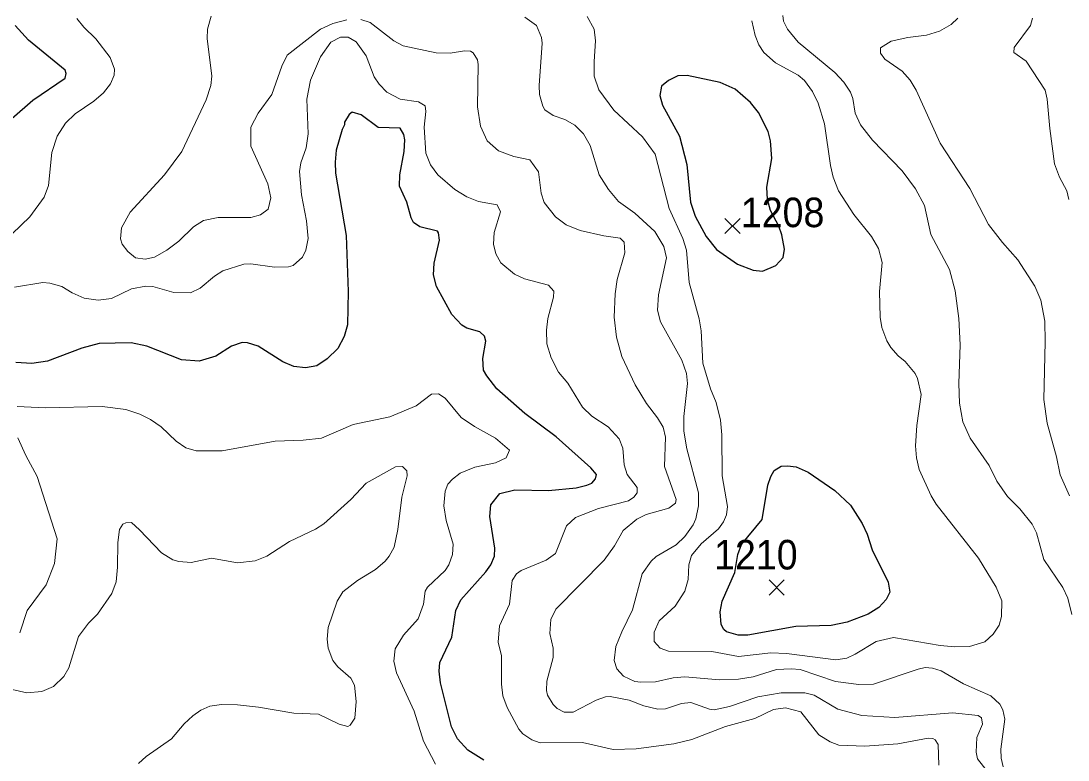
# Model space of a CAD drawing. Extents: x 265 to 291.4, y 7731.5 to 7759.6.
# Drawn here: x 279.567 to 282.401, y 7737.017 to 7739.018 of the extents above; entities that cross this region are included whole.
import ezdxf
from ezdxf.enums import TextEntityAlignment as Align

# ---------------------------------------------------------------- set-up
doc = ezdxf.new("R2010")
doc.units = 0
doc.header["$LTSCALE"] = 0.032
for name, color, linetype, lineweight in [('1', 7, 'Continuous', 25), ('2', 7, 'Continuous', 13), ('21', 7, 'Continuous', 25), ('61', 7, 'Continuous', 13)]:
    doc.layers.add(name, color=color, linetype=linetype, lineweight=lineweight)

msp = doc.modelspace()

# ---------------------------------------------------------------- linework, layer by layer
at = {"layer": '1'}
for points in [[(279.5421, 7738.7535), (279.5994, 7738.8036), (279.6869, 7738.8625), (279.6893, 7738.8753), (279.6869, 7738.884), (279.5875, 7738.9659), (279.5517, 7739.0049)], [(280.8197, 7737.017), (280.7767, 7737.044), (280.7481, 7737.0751), (280.7322, 7737.1069), (280.7027, 7737.2262), (280.6988, 7737.258), (280.7003, 7737.2811), (280.733, 7737.3503), (280.7441, 7737.4219), (280.7576, 7737.4506), (280.8252, 7737.5269), (280.8388, 7737.546), (280.8483, 7737.5691), (280.8491, 7737.5906), (280.8364, 7737.6765), (280.8388, 7737.7083), (280.8634, 7737.7385), (280.904, 7737.7488), (280.9947, 7737.7464), (281.0695, 7737.7544), (281.0981, 7737.7608), (281.1116, 7737.7671), (281.122, 7737.7783), (281.1243, 7737.7902), (281.1092, 7737.8085), (281.0154, 7737.892), (280.931, 7737.9549), (280.8547, 7738.0217), (280.8276, 7738.0567), (280.8189, 7738.0726), (280.8173, 7738.1044), (280.8252, 7738.1506), (280.8213, 7738.1649), (280.8093, 7738.176), (280.7736, 7738.1863), (280.76, 7738.1943), (280.733, 7738.223), (280.6916, 7738.2985), (280.6837, 7738.3304), (280.6852, 7738.3622), (280.6996, 7738.4242), (280.6972, 7738.4441), (280.694, 7738.4489), (280.6463, 7738.4608), (280.6296, 7738.4719), (280.6232, 7738.4847), (280.6113, 7738.5276), (280.5914, 7738.5706), (280.5922, 7738.6008), (280.6041, 7738.6645), (280.6057, 7738.6963), (280.6033, 7738.7106), (280.593, 7738.7273), (280.5341, 7738.7289), (280.488, 7738.7631), (280.4633, 7738.771), (280.4554, 7738.7647), (280.4426, 7738.744), (280.4426, 7738.7368), (280.4362, 7738.7241)], [(280.4362, 7738.7241), (280.4203, 7738.6676), (280.4172, 7738.6358), (280.4187, 7738.6056), (280.4474, 7738.437), (280.453, 7738.2858), (280.4506, 7738.1951)], [(280.4506, 7738.1951), (280.4418, 7738.1633), (280.4243, 7738.1315), (280.3957, 7738.1028), (280.3679, 7738.0845), (280.3376, 7738.079), (280.3058, 7738.0821), (280.2756, 7738.0949), (280.2088, 7738.1378), (280.1801, 7738.1466), (280.1658, 7738.1474), (280.1372, 7738.137), (280.0942, 7738.1108), (280.0497, 7738.0965), (280.0019, 7738.1004), (279.9081, 7738.137), (279.8651, 7738.1466), (279.7792, 7738.145), (279.7315, 7738.1323), (279.6392, 7738.0965), (279.5962, 7738.0901), (279.5533, 7738.0933)]]:
    msp.add_lwpolyline(points, dxfattribs=at)
for points in [[(281.5953, 7738.6931), (281.5889, 7738.7186), (281.5634, 7738.7695), (281.5412, 7738.7973), (281.4998, 7738.8331), (281.4593, 7738.8506), (281.3702, 7738.8697), (281.3447, 7738.8689), (281.3193, 7738.8561), (281.301, 7738.841), (281.2962, 7738.8156), (281.3033, 7738.7901), (281.3495, 7738.7058), (281.3694, 7738.6295), (281.3789, 7738.5276), (281.3916, 7738.4895), (281.4218, 7738.4338), (281.4497, 7738.3987), (281.5062, 7738.359), (281.5484, 7738.3431), (281.5738, 7738.3407), (281.6104, 7738.3558), (281.6295, 7738.3773), (281.6335, 7738.4004), (281.6263, 7738.4385), (281.618, 7738.4624), (281.5955, 7738.5043), (281.5875, 7738.5348), (281.5855, 7738.568), (281.5992, 7738.6454)], [(281.6413, 7737.814), (281.6652, 7737.8107), (281.6979, 7737.7966), (281.7695, 7737.7464), (281.8116, 7737.7067), (281.8435, 7737.6574), (281.857, 7737.6287), (281.8705, 7737.5858), (281.9143, 7737.4983), (281.9182, 7737.472), (281.9087, 7737.4521), (281.8888, 7737.4298), (281.8602, 7737.4123), (281.8029, 7737.3901), (281.76, 7737.3813), (281.6645, 7737.3789), (281.534, 7737.3551), (281.5078, 7737.3551), (281.4768, 7737.3646), (281.4688, 7737.3702), (281.4616, 7737.3837), (281.4592, 7737.4187), (281.4648, 7737.4474), (281.499, 7737.5253), (281.5075, 7737.5733), (281.5175, 7737.6006), (281.573, 7737.6685), (281.5881, 7737.7608), (281.5961, 7737.7847), (281.6056, 7737.8005), (281.6247, 7737.8125)]]:
    msp.add_lwpolyline(points, close=True, dxfattribs=at)
at = {"layer": '2'}
for points in [[(279.4944, 7738.3956), (279.5915, 7738.4879), (279.6296, 7738.5404), (279.6416, 7738.5722), (279.6503, 7738.6613), (279.6654, 7738.7058), (279.6877, 7738.7408), (279.714, 7738.7663), (279.7641, 7738.8005), (279.7903, 7738.8235), (279.8094, 7738.8474), (279.8198, 7738.8705), (279.8206, 7738.8872), (279.8086, 7738.919), (279.7696, 7738.9691), (279.737, 7739.0009), (279.7187, 7739.024)], [(280.0823, 7739.0304), (280.0719, 7738.9954), (280.0711, 7738.9699), (280.0839, 7738.8681), (280.0807, 7738.8426), (280.0688, 7738.8045), (280.0027, 7738.6645), (279.9558, 7738.6008), (279.8627, 7738.4998), (279.8397, 7738.4576), (279.8365, 7738.4282), (279.8412, 7738.4139), (279.8563, 7738.394), (279.877, 7738.3765), (279.9033, 7738.3733), (279.9288, 7738.3781), (279.9622, 7738.3972), (279.994, 7738.4218), (280.0345, 7738.4608), (280.0608, 7738.4775), (280.1006, 7738.4855), (280.1897, 7738.4855), (280.2151, 7738.4926), (280.2358, 7738.5085), (280.243, 7738.5388), (280.235, 7738.577), (280.1889, 7738.6788), (280.1889, 7738.7297), (280.2095, 7738.7679), (280.2461, 7738.8188), (280.2732, 7738.8952), (280.2875, 7738.9246), (280.3774, 7738.9954), (280.4108, 7739.0105), (280.449, 7739.0208)], [(280.4872, 7739.0216), (280.5126, 7739.0137), (280.5763, 7738.9635), (280.6017, 7738.95), (280.6908, 7738.9317), (280.729, 7738.9301), (280.7672, 7738.9365), (280.7839, 7738.9357), (280.7911, 7738.9317), (280.8022, 7738.9127), (280.8046, 7738.8999), (280.803, 7738.7854), (280.8109, 7738.7329), (280.8292, 7738.6931), (280.8595, 7738.666), (280.9008, 7738.6509), (280.9446, 7738.6414), (280.9677, 7738.6096), (280.9748, 7738.5515), (280.9828, 7738.526), (281.0138, 7738.4879), (281.0424, 7738.4656), (281.0806, 7738.4505), (281.1443, 7738.4361), (281.1888, 7738.4298), (281.1999, 7738.4187), (281.2015, 7738.39), (281.1808, 7738.3176), (281.1753, 7738.2794), (281.1721, 7738.2158), (281.1784, 7738.1617), (281.1928, 7738.1092), (281.2294, 7738.0328), (281.2604, 7737.9819), (281.2898, 7737.9438), (281.3049, 7737.9183), (281.3113, 7737.8912), (281.3089, 7737.8117), (281.3399, 7737.7226), (281.3383, 7737.7123), (281.3208, 7737.6987), (281.2588, 7737.682), (281.2334, 7737.6693), (281.1967, 7737.6383), (281.1737, 7737.5969), (281.1458, 7737.5587), (281.0146, 7737.4259), (281.0011, 7737.398), (280.9987, 7737.3599), (281.0074, 7737.3201), (281.0074, 7737.2946), (280.9907, 7737.231), (280.9891, 7737.2055), (280.9923, 7737.1928), (281.0074, 7737.1674), (281.0186, 7737.157), (281.0376, 7737.1467), (281.0615, 7737.1467), (281.1236, 7737.1793), (281.149, 7737.1888)], [(280.9852, 7738.7774), (280.9796, 7738.787), (280.9708, 7738.8188), (280.9692, 7738.8426), (280.978, 7738.9572), (280.9756, 7738.9731), (280.9621, 7739.0049), (280.9311, 7739.028)], [(281.0997, 7739.0296), (281.1188, 7738.9954), (281.122, 7738.9636), (281.118, 7738.9079), (281.1188, 7738.8681), (281.1307, 7738.8315), (281.1713, 7738.7758), (281.2492, 7738.7042), (281.2835, 7738.6573), (281.3216, 7738.5101), (281.3582, 7738.429), (281.3686, 7738.3972), (281.3757, 7738.3097), (281.4028, 7738.211), (281.4083, 7738.1792), (281.4123, 7738.0917), (281.433, 7738.0217), (281.4489, 7737.9851), (281.4601, 7737.9374), (281.464, 7737.8976), (281.4648, 7737.7862), (281.4791, 7737.7035), (281.4768, 7737.6812), (281.468, 7737.6621), (281.4545, 7737.6431), (281.4075, 7737.6025), (281.3813, 7737.5707), (281.3749, 7737.546), (281.3725, 7737.5062), (281.3638, 7737.4744), (281.3375, 7737.4338), (281.2946, 7737.3941), (281.2803, 7737.363), (281.2811, 7737.3384), (281.297, 7737.3201), (281.3193, 7737.3121), (281.437, 7737.3113), (281.5086, 7737.2978), (281.5961, 7737.3073), (281.639, 7737.3058), (281.7727, 7737.2883), (281.8021, 7737.293), (281.8244, 7737.3034), (281.8817, 7737.3384), (281.9286, 7737.3487), (282.0543, 7737.3272), (282.0941, 7737.3233), (282.1338, 7737.3249), (282.1752, 7737.3368), (282.1983, 7737.3583), (282.2142, 7737.3821), (282.2205, 7737.406), (282.2213, 7737.4482), (282.2062, 7737.4856), (282.1585, 7737.5635), (282.0439, 7737.7099)], [(281.5776, 7738.9318), (281.5643, 7738.9531), (281.5539, 7738.9779), (281.5452, 7739.0177)], [(281.6287, 7739.032), (281.6303, 7739.0169), (281.6414, 7738.9954), (281.6708, 7738.9604), (281.7695, 7738.8784), (281.7942, 7738.8522), (281.8117, 7738.8251), (281.818, 7738.8076), (281.8244, 7738.7679), (281.8387, 7738.7361), (281.8713, 7738.6947), (281.9517, 7738.612), (281.9883, 7738.5634), (282.0121, 7738.5181), (282.0296, 7738.4401), (282.0797, 7738.3447), (282.0956, 7738.2874), (282.1052, 7738.2126), (282.1084, 7738.141), (282.1052, 7738.036), (282.1068, 7737.9835), (282.1163, 7737.9326), (282.1354, 7737.8881), (282.1871, 7737.8149), (282.2078, 7737.7719), (282.2372, 7737.7306), (282.2699, 7737.6972), (282.3033, 7737.6558), (282.3152, 7737.6319), (282.3351, 7737.5603), (282.3868, 7737.484), (282.4003, 7737.4553), (282.4107, 7737.4108)], [(282.4051, 7737.7322), (282.3796, 7737.7894), (282.3693, 7737.8379), (282.3438, 7737.9294), (282.3351, 7737.9931), (282.3391, 7738.149), (282.3375, 7738.2047), (282.3271, 7738.2619), (282.3104, 7738.3001), (282.2651, 7738.3709), (282.2229, 7738.4179), (282.1855, 7738.4664), (282.1346, 7738.5642), (282.0543, 7738.6867), (281.9898, 7738.8299), (281.9739, 7738.857), (281.9517, 7738.8816), (281.9047, 7738.9142), (281.8936, 7738.9302), (281.8936, 7738.9453), (281.9222, 7738.9628), (281.9668, 7738.9731), (282.0177, 7738.9795), (282.0527, 7738.9898), (282.0845, 7739.0081), (282.1028, 7739.0248)], [(282.3041, 7739.0256), (282.2993, 7739.0057), (282.2547, 7738.946), (282.2539, 7738.9325), (282.2874, 7738.9087), (282.3391, 7738.8299), (282.3446, 7738.8061), (282.351, 7738.7265), (282.3637, 7738.631), (282.378, 7738.5945), (282.3971, 7738.5579), (282.4027, 7738.534)], [(281.3336, 7737.0615), (281.2318, 7737.0472), (281.1697, 7737.0456), (281.087, 7737.0647), (280.9724, 7737.0639), (280.9501, 7737.0719), (280.9255, 7737.0886), (280.9144, 7737.1005), (280.8825, 7737.1594), (280.8714, 7737.1912), (280.8674, 7737.223), (280.8674, 7737.2994), (280.8587, 7737.336), (280.8618, 7737.3805), (280.8889, 7737.4394), (280.8968, 7737.5031), (280.908, 7737.5213), (280.9207, 7737.5301), (280.9883, 7737.5587), (281.0138, 7737.5762), (281.0432, 7737.651), (281.0679, 7737.6733), (281.1299, 7737.6979), (281.2111, 7737.7186), (281.2254, 7737.729), (281.2349, 7737.7409), (281.2349, 7737.7552), (281.2079, 7737.7902), (281.1999, 7737.8165), (281.1959, 7737.861), (281.1864, 7737.8865), (281.1562, 7737.9191), (281.1116, 7737.9477), (281.087, 7737.9724), (281.0472, 7738.0376), (281.0217, 7738.067), (281.0019, 7738.106), (280.9907, 7738.1442), (280.9891, 7738.1808), (280.9931, 7738.2126), (281.0082, 7738.2699), (281.009, 7738.2866), (280.9947, 7738.3025), (280.9295, 7738.32), (280.9024, 7738.3327), (280.8658, 7738.363), (280.8523, 7738.3876), (280.8459, 7738.4131), (280.8475, 7738.4449), (280.865, 7738.5006), (280.8563, 7738.5197), (280.8054, 7738.5292), (280.7736, 7738.5419), (280.7409, 7738.5618), (280.6956, 7738.6008), (280.6757, 7738.6279), (280.663, 7738.6597), (280.6582, 7738.7297), (280.663, 7738.7726), (280.6606, 7738.7877), (280.6431, 7738.7989), (280.5938, 7738.806), (280.5572, 7738.8251), (280.5365, 7738.8466), (280.523, 7738.8665), (280.5015, 7738.923), (280.4744, 7738.9612), (280.453, 7738.9739), (280.4315, 7738.9739), (280.406, 7738.9604), (280.3782, 7738.9206), (280.3511, 7738.857), (280.3408, 7738.8061), (280.3448, 7738.7122), (280.3392, 7738.674), (280.3249, 7738.6334), (280.3209, 7738.6104), (280.3265, 7738.5467), (280.34, 7738.4767), (280.3448, 7738.429), (280.3384, 7738.3972), (280.3289, 7738.3781), (280.3042, 7738.3558), (280.2915, 7738.3518), (280.2533, 7738.351), (280.1897, 7738.3606), (280.1706, 7738.3598), (280.1133, 7738.3415), (280.091, 7738.3272), (280.052, 7738.2945), (280.0258, 7738.2818), (279.9813, 7738.2826), (279.924, 7738.2985), (279.9049, 7738.3001), (279.8667, 7738.293)], [(282.0034, 7738.0066), (281.993, 7738.0503), (281.9867, 7738.0631), (281.9604, 7738.0957), (281.9413, 7738.1116), (281.9214, 7738.1339), (281.9103, 7738.1522), (281.8968, 7738.188), (281.892, 7738.2158), (281.8904, 7738.2858), (281.8976, 7738.3638), (281.888, 7738.4019), (281.8689, 7738.4338), (281.8212, 7738.4942), (281.7798, 7738.5579), (281.7655, 7738.5945), (281.7576, 7738.6263), (281.7417, 7738.7392), (281.7242, 7738.7949), (281.709, 7738.8267), (281.6876, 7738.8562), (281.6701, 7738.8713), (281.6088, 7738.9047), (281.5776, 7738.9318)], [(281.1323, 7738.6008), (281.1077, 7738.6804), (281.0894, 7738.7122), (281.0663, 7738.736), (281.0393, 7738.7512), (281.0074, 7738.7615), (280.9852, 7738.7774)], [(282.2253, 7736.9987), (282.2197, 7737.0226), (282.2189, 7737.0464), (282.2293, 7737.1276), (282.2245, 7737.153), (282.2158, 7737.1689), (282.1919, 7737.1912), (282.1179, 7737.2238), (282.0575, 7737.2588), (282.0336, 7737.266), (282.0145, 7737.2676), (281.9954, 7737.2636), (281.8745, 7737.2222), (281.8347, 7737.2214), (281.7711, 7737.2302), (281.6756, 7737.262), (281.6518, 7737.2644), (281.612, 7737.262), (281.5484, 7737.2421), (281.5086, 7737.2358), (281.4577, 7737.2342), (281.3638, 7737.2421), (281.332, 7737.2397), (281.2843, 7737.2294), (281.2445, 7737.2278), (281.2286, 7737.2302), (281.1975, 7737.2445), (281.18, 7737.2644), (281.1729, 7737.2867), (281.1769, 7737.3249), (281.1928, 7737.3646), (281.2222, 7737.4235), (281.2485, 7737.5213), (281.2723, 7737.5556), (281.2859, 7737.5683), (281.3399, 7737.6001), (281.3638, 7737.6224), (281.3861, 7737.6542), (281.3932, 7737.6701), (281.4004, 7737.7051), (281.4004, 7737.7401), (281.3694, 7737.8594), (281.3614, 7737.9072), (281.3614, 7737.9469), (281.371, 7738.036), (281.3678, 7738.0631), (281.3558, 7738.0997), (281.2978, 7738.2031), (281.2898, 7738.2349), (281.2922, 7738.2763), (281.3137, 7738.3765), (281.3073, 7738.4075), (281.2827, 7738.4481), (281.2286, 7738.4974), (281.184, 7738.5292), (281.157, 7738.561), (281.1323, 7738.6008)], [(279.6456, 7738.3081), (279.6265, 7738.3097), (279.5501, 7738.2969)], [(279.8667, 7738.293), (279.8126, 7738.2667), (279.776, 7738.2619), (279.7378, 7738.2675), (279.706, 7738.2818), (279.6774, 7738.2993), (279.6456, 7738.3081)], [(279.5565, 7737.974), (279.6328, 7737.9708), (279.7872, 7737.974), (279.8508, 7737.966), (279.889, 7737.9533), (279.9176, 7737.939), (279.9463, 7737.9191), (279.9868, 7737.8801), (280.0131, 7737.8626), (280.0417, 7737.8546), (280.1117, 7737.8546), (280.2549, 7737.8801), (280.3313, 7737.8833), (280.3806, 7737.8888), (280.4665, 7737.9254), (280.5651, 7737.9461), (280.6367, 7737.9756), (280.6781, 7738.0074), (280.6972, 7738.0082), (280.7147, 7737.997), (280.7584, 7737.9445), (280.7942, 7737.9199), (280.8515, 7737.8888), (280.8889, 7737.8562), (280.8801, 7737.8356), (280.8515, 7737.822), (280.7958, 7737.8101), (280.7561, 7737.7934), (280.7346, 7737.7775), (280.7226, 7737.764), (280.7147, 7737.7449), (280.7115, 7737.7051), (280.7179, 7737.6653), (280.737, 7737.6017), (280.7354, 7737.5738), (280.725, 7737.546), (280.7147, 7737.5301), (280.6677, 7737.4848), (280.6614, 7737.4744), (280.6566, 7737.4394), (280.6423, 7737.3996), (280.6025, 7737.3551), (280.5802, 7737.3185), (280.5763, 7737.2851), (280.5834, 7737.2533), (280.6312, 7737.1499), (280.6566, 7737.0687), (280.6892, 7737.0059)], [(282.0439, 7737.7099), (282.0304, 7737.7322), (281.9978, 7737.8037), (281.9906, 7737.8356), (281.9875, 7737.8674), (281.9914, 7737.9231), (282.0034, 7738.0066)], [(279.5644, 7737.3615), (279.5843, 7737.4219), (279.6352, 7737.4919), (279.6583, 7737.5492), (279.6654, 7737.616), (279.6113, 7737.7847), (279.5803, 7737.8419), (279.5588, 7737.8897)], [(279.885, 7737.0082), (279.9057, 7737.0265), (279.9749, 7737.0743), (280.0091, 7737.1156), (280.0322, 7737.1371), (280.0544, 7737.1522), (280.0783, 7737.1634), (280.1101, 7737.1673), (280.1531, 7737.1665), (280.2104, 7737.1602), (280.3058, 7737.1443), (280.3726, 7737.1411), (280.4283, 7737.114), (280.4522, 7737.1085), (280.4585, 7737.1117), (280.4705, 7737.1308), (280.4744, 7737.1753), (280.4697, 7737.2199), (280.4601, 7737.239), (280.4251, 7737.2692), (280.4108, 7737.2867), (280.3989, 7737.3201), (280.3957, 7737.344), (280.3989, 7737.3758), (280.4227, 7737.4474), (280.4386, 7737.4728), (280.4776, 7737.503), (280.5262, 7737.5333), (280.5524, 7737.5555), (280.5636, 7737.5691), (280.5771, 7737.5937), (280.5874, 7737.6415), (280.5977, 7737.729), (280.6121, 7737.7862), (280.6113, 7737.7998), (280.5993, 7737.8117), (280.5811, 7737.8109), (280.5015, 7737.7663), (280.4601, 7737.7226), (280.387, 7737.6566), (280.3647, 7737.6422), (280.2939, 7737.6088), (280.2326, 7737.5691), (280.2008, 7737.5563), (280.1531, 7737.5508), (280.0831, 7737.5635), (280.0274, 7737.5516), (279.994, 7737.5547), (279.9781, 7737.5595), (279.9478, 7737.5778), (279.8882, 7737.6407), (279.8659, 7737.6598), (279.8508, 7737.6597), (279.8428, 7737.6558), (279.8341, 7737.6415), (279.8293, 7737.6065), (279.8285, 7737.5396), (279.8245, 7737.4999), (279.8134, 7737.4681), (279.7744, 7737.4124), (279.7498, 7737.3877), (279.7227, 7737.3519), (279.6965, 7737.2668), (279.6829, 7737.2437), (279.6551, 7737.2159), (279.6233, 7737.2031), (279.5835, 7737.1992), (279.4944, 7737.2191)], [(281.149, 7737.1888), (281.1618, 7737.1896), (281.2127, 7737.1793), (281.2524, 7737.1642), (281.2906, 7737.1546), (281.3113, 7737.1562), (281.3543, 7737.1705)], [(281.3543, 7737.1705), (281.3797, 7737.1729), (281.4306, 7737.1546), (281.4434, 7737.153), (281.4847, 7737.1618), (281.5611, 7737.188), (281.6247, 7737.1992), (281.6884, 7737.1992), (281.7138, 7737.1928), (281.7775, 7737.1554), (281.8427, 7737.1379), (281.9318, 7737.1323), (282.0877, 7737.1451), (282.1577, 7737.1379), (282.1665, 7737.1315), (282.1696, 7737.1141), (282.1537, 7737.0783), (282.1521, 7737.0385), (282.1561, 7737.021), (282.1816, 7736.9876)], [(281.6772, 7737.1475), (281.6359, 7737.1586), (281.604, 7737.1538), (281.5531, 7737.13), (281.4736, 7737.1077), (281.3829, 7737.0727), (281.3336, 7737.0615)], [(282.0511, 7737.0035), (282.0495, 7737.0592), (282.0415, 7737.0719), (282.0352, 7737.0759), (282.0225, 7737.0767), (281.9397, 7737.0608), (281.8506, 7737.0544), (281.7806, 7737.0576), (281.7568, 7737.0663), (281.7266, 7737.0854), (281.6772, 7737.1475)]]:
    msp.add_lwpolyline(points, dxfattribs=at)
at = {"layer": '21'}
for p, q in [((281.4719, 7738.4832), (281.5131, 7738.442)), ((281.5131, 7738.4832), (281.4719, 7738.442)), ((281.5917, 7737.5051), (281.6329, 7737.4639)), ((281.6329, 7737.5051), (281.5917, 7737.4639))]:
    msp.add_line(p, q, dxfattribs=at)

# ---------------------------------------------------------------- texts
at = {"layer": '61', "width": 0.95}
for s, p in [('1208', (281.6283, 7738.4595)), ('1210', (281.5559, 7737.5331))]:
    msp.add_text(s, height=0.08, dxfattribs=at).set_placement(p, align=Align.CENTER)

doc.saveas('drawing.dxf')
